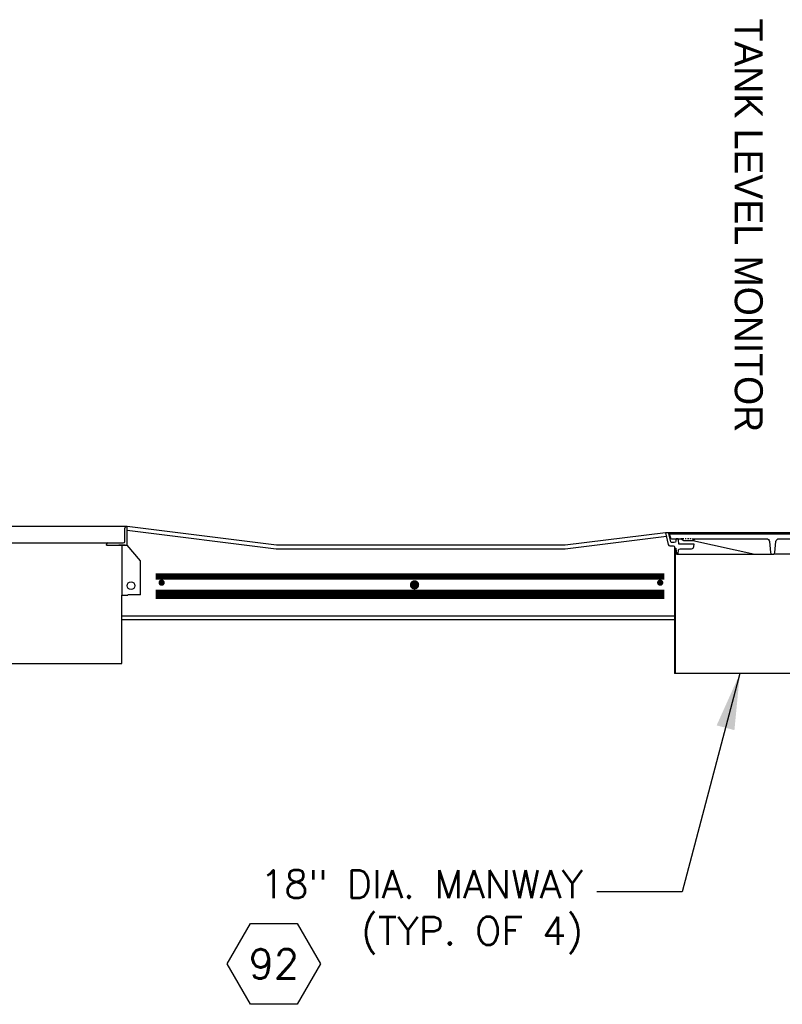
# Model space of a CAD drawing. Extents: x 1529 to 4201, y -422 to 622.
# Tile 359 of 460: x 3429 to 3490, y 465 to 544. Entities that reach past the tile are written whole.
import ezdxf
from ezdxf.enums import TextEntityAlignment as Align

# ---------------------------------------------------------------- set-up
doc = ezdxf.new("R2010")
doc.units = 0
doc.header["$MEASUREMENT"] = 0
doc.linetypes.add('HIDDEN', pattern=[0.375, 0.25, -0.125])
doc.linetypes.add('TANK-SLAB$0$DASHED', pattern=[0.75, 0.5, -0.25])
doc.layers.get('0').update_dxf_attribs({"linetype": 'CONTINUOUS'})
for name, color, linetype in [('REBAR', 4, 'TANK-SLAB$0$DASHED'), ('TANK-MANHOLE', 2, 'CONTINUOUS'), ('TANK-SLAB', 6, 'CONTINUOUS'), ('TEXT', 3, 'CONTINUOUS')]:
    doc.layers.add(name, color=color, linetype=linetype)
doc.styles.add('SIMPFRAC', font='simpfrac')
doc.styles.add('SIMPLEX', font='simplex')
doc.styles.add('TANK-SLAB$0$SIMPLEX', font='simplex')
doc.dimstyles.new('DIM48', dxfattribs={"dimscale": 48, "dimtxt": 0.09375, "dimasz": 0.09375, "dimexe": 0.0625, "dimexo": 0.0625, "dimgap": 0.0625, "dimtad": 1, "dimdec": 4, "dimzin": 3, "dimdsep": 46, "dimlunit": 4, "dimtxsty": 'SIMPLEX', "dimcen": 0, "dimclrd": 3, "dimclre": 3, "dimclrt": 3, "dimadec": 0, "dimazin": 0, "dimtfac": 1, "dimtdec": 4, "dimtofl": 0, "dimtmove": 2, "dimatfit": 3, "dimfxl": 1, "dimfrac": 2, "dimtolj": 1, "dimtzin": 3, "dimarcsym": 0})

# ---------------------------------------------------------------- blocks, each defined once
blk = doc.blocks.new('TANK-SLAB$0$HEX')
at = {"color": 3}
blk.add_lwpolyline([(-0.0577, 0.1), (-0.1155, 0), (-0.0577, -0.1), (0.0577, -0.1), (0.1155, 0), (0.0577, 0.1)], close=True, dxfattribs=at)
at = {"color": 3, "style": 'TANK-SLAB$0$SIMPLEX'}
blk.add_attdef('D#', text='', height=0.08, dxfattribs=at).set_placement((0, 0), align=Align.MIDDLE)

msp = doc.modelspace()

# ---------------------------------------------------------------- linework, layer by layer
at = {"layer": 'REBAR', "linetype": 'HIDDEN', "const_width": 0.5}
msp.add_lwpolyline([(3480.64306, 498.97141), (3439.72161, 498.97141)], dxfattribs=at)
at = {"layer": 'REBAR'}
for points, const_width in [([(3440.08639, 498.47139, 1), (3440.33639, 498.47139, 1)], 0.25), ([(3460.3621, 498.29581, 1), (3460.7371, 498.29581, 1)], 0.375), ([(3480.18382, 498.47139, 1), (3480.43382, 498.47139, 1)], 0.25)]:
    msp.add_lwpolyline(points, format="xyb", close=True, dxfattribs=dict(at, const_width=const_width))
at = {"layer": 'REBAR', "const_width": 0.75}
msp.add_lwpolyline([(3480.64306, 497.53689), (3439.72161, 497.53689)], dxfattribs=at)
at = {"layer": 'TANK-MANHOLE', "color": 1, "linetype": 'Continuous'}
for p, q in [((3437.43753, 502.97875), (3397.93753, 502.97875)), ((3437.43753, 502.97875), (3437.37503, 502.97875)), ((3437.43753, 502.97875), (3437.37503, 502.97875)), ((3437.43753, 501.47876), (3437.43753, 502.97879)), ((3437.25003, 501.79125), (3437.25003, 502.85375)), ((3500.67003, 502.47879), (3480.9223, 502.47879)), ((3399.4844, 501.66625), (3435.89065, 501.66625)), ((3435.76565, 501.47876), (3435.76565, 501.54125)), ((3435.76565, 501.47876), (3437.43753, 501.47876)), ((3435.89065, 501.66625), (3437.12503, 501.66625)), ((3436.78128, 501.47876), (3437.03128, 501.47876)), ((3437.28128, 501.47876), (3436.78128, 501.47876)), ((3437.00003, 501.47876), (3437.00003, 497.47876)), ((3438.50003, 500.22876), (3437.43753, 501.47876)), ((3482.21782, 502.00859), (3481.97926, 502.00859)), ((3482.40923, 502.00859), (3482.31352, 502.00859)), ((3482.59925, 502.00859), (3482.50354, 502.00859)), ((3482.79066, 502.00859), (3482.69495, 502.00859)), ((3482.88636, 502.00859), (3483.12492, 502.00859)), ((3482.9247, 501.85893), (3487.90731, 500.75612)), ((3481.45635, 501.22077), (3481.45635, 491.16768)), ((3481.50489, 501.22077), (3481.45635, 501.22077)), ((3481.50489, 501.25406), (3481.50489, 491.16768)), ((3481.68521, 500.75196), (3487.93588, 500.75196)), ((3487.95585, 500.75196), (3489.45631, 500.75196)), ((3490.80171, 500.75196), (3489.45631, 500.75196)), ((3438.50003, 497.50432), (3438.50003, 500.22876)), ((3437.00003, 497.47876), (3437.50003, 497.47876)), ((3437.00003, 491.97875), (3437.00003, 497.47876)), ((3438.50003, 497.50432), (3437.50003, 497.50432)), ((3437.50003, 497.50432), (3437.50003, 497.47876)), ((3398.37503, 491.97875), (3437.00003, 491.97875)), ((3500.14708, 491.16768), (3481.45635, 491.16768))]:
    msp.add_line(p, q, dxfattribs=at)
msp.add_lwpolyline([(3481.64084, 502.00859, 0.39953151), (3481.57842, 501.94924), (3481.57227, 501.82728, -0.39953151), (3481.43182, 501.69374), (3481.25356, 501.69374, -0.34858266), (3481.16226, 501.76619), (3481.01292, 502.40646, 0.35017412), (3480.9223, 502.47879), (3480.73921, 502.47879), (3480.95697, 501.53978, 0.3489397), (3481.07882, 501.44269), (3481.35926, 501.44269, -0.39805274), (3481.45356, 501.35414), (3481.45912, 501.25406), (3481.512, 501.25406, -0.38836603), (3481.57425, 501.19711), (3481.60891, 500.8089, 0.38836603), (3481.67116, 500.75196), (3481.70044, 500.75196, 0.39889443), (3481.76286, 500.81117), (3481.77679, 501.07598, -0.39889443), (3481.90162, 501.19441), (3482.8295, 501.19441, 0.39805028), (3483.01672, 501.37151), (3483.02784, 501.57168), (3481.80171, 501.57168), (3481.78228, 501.9493, 0.39923087), (3481.71986, 502.00859)], format="xyb", close=True, dxfattribs=at)
msp.add_lwpolyline([(3490.80171, 502.38586), (3481.04302, 502.38586), (3481.04857, 502.32206), (3481.14048, 502.0702, 0.31505687), (3481.22855, 502.00859), (3481.97926, 502.00859, -0.20068244), (3482.046, 501.98068), (3482.14555, 501.87977, 0.20068244), (3482.21229, 501.85186), (3482.55209, 501.85186), (3482.89189, 501.85186, 0.20067998), (3482.95863, 501.87977), (3483.05818, 501.98068, -0.20067998), (3483.12492, 502.00859), (3488.845, 502.00859, -0.38381878), (3489.09362, 501.78476), (3489.18761, 500.89185, 0.38381878), (3489.343, 500.75196), (3489.37127, 500.75196, 0.38381878), (3489.52666, 500.89185), (3489.62065, 501.78476, -0.38381878), (3489.87103, 502.00859), (3491.73379, 502.00859, -0.38336671)], format="xyb", dxfattribs=at)
msp.add_circle((3437.75003, 498.22875), 0.3125, dxfattribs=at)
for centre, radius, start, end in [((3437.37503, 502.85375), 0.125, 90, 180), ((3435.89065, 501.54125), 0.125, 90, 180), ((3437.12503, 501.79125), 0.125, 270, 0), ((3487.95585, 501.00301), 0.25105, 259.1264796, 270)]:
    msp.add_arc(centre, radius, start, end, dxfattribs=at)
at = {"layer": 'TANK-SLAB', "color": 2, "linetype": 'Continuous'}
for p, q in [((3449.43795, 501.4787), (3437.43753, 502.97875)), ((3449.41849, 501.1662), (3437.43753, 502.66382)), ((3480.72798, 502.48759), (3472.6576, 501.47879)), ((3480.80789, 502.18265), (3472.67705, 501.16629)), ((3472.6576, 501.47879), (3449.43725, 501.47879)), ((3472.67705, 501.16629), (3449.41779, 501.16629)), ((3481.45635, 495.79125), (3437.00003, 495.79125)), ((3481.45635, 495.47875), (3437.00003, 495.47875))]:
    msp.add_line(p, q, dxfattribs=at)

# ---------------------------------------------------------------- block references
at = {"layer": 'TEXT'}
ref = msp.add_blockref('TANK-SLAB$0$HEX', (3449.2388, 467.80943), dxfattribs=dict(at, xscale=-32.48674340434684, yscale=32.48674340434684, zscale=32.48674340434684))
ref.add_attrib('D#', '92', dxfattribs={"layer": '0', "height": 2.3625, "style": 'TANK-SLAB$0$SIMPLEX'}).set_placement((3449.2388, 467.80943), align=Align.MIDDLE)

# ---------------------------------------------------------------- texts
at = {"layer": 'TEXT', "linetype": 'Continuous', "style": 'SIMPFRAC'}
msp.add_text('TANK LEVEL MONITOR', height=2.25, rotation=270, dxfattribs=at).set_placement((3486.30709, 543.84759))
at = {"layer": 'TEXT', "insert": (3474.09418, 475.35271), "char_height": 2.25, "width": 53.8771439, "attachment_point": 3, "style": 'SIMPLEX'}
msp.add_mtext('18" DIA. MANWAY\\P(TYP. OF 4)', dxfattribs=at)

# ---------------------------------------------------------------- leaders
at = {"layer": 'TEXT'}
msp.add_leader([(3486.71503, 491.15453), (3482.07313, 473.62027), (3475.21034, 473.62027)], dimstyle='DIM48', override={"dimgap": 0.0625, "dimtad": 0}, dxfattribs=at)

doc.saveas('drawing.dxf')
